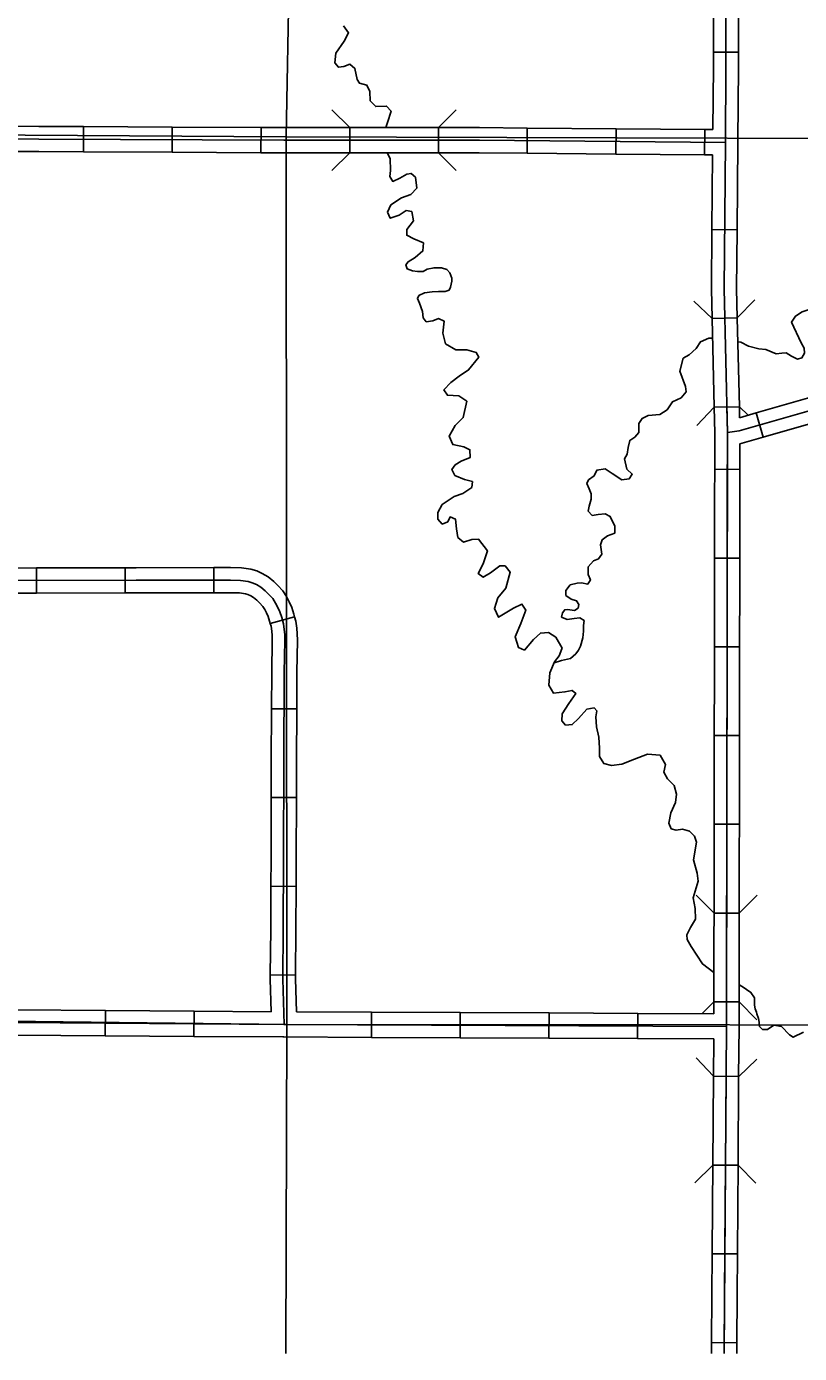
# Model space of a CAD drawing. Extents: x -492261 to -432772, y 1441225 to 1452922.
# Drawn here: x -458290.4 to -458159, y 1450742 to 1450967.5 of the extents above; entities that cross this region are included whole.
import ezdxf

# ---------------------------------------------------------------- set-up
doc = ezdxf.new("R2010")
doc.units = 0
doc.layers.add('Default', color=7, linetype='Continuous')

msp = doc.modelspace()

# ---------------------------------------------------------------- linework, layer by layer
at = {"layer": 'Default'}
for p, q in [((-458173.62, 1450963.2), (-458169.33, 1450963.19)), ((-458280.71, 1450946.23), (-458280.69, 1450950.51)), ((-458265.63, 1450946.16), (-458265.61, 1450950.44)), ((-458250.54, 1450946.08), (-458250.52, 1450950.37)), ((-458235.45, 1450946.06), (-458235.45, 1450950.35)), ((-458220.36, 1450946.06), (-458220.36, 1450950.35)), ((-458205.29, 1450945.99), (-458205.26, 1450950.27)), ((-458190.21, 1450945.86), (-458190.17, 1450950.14)), ((-458175.12, 1450945.73), (-458175.09, 1450950.01)), ((-458173.86, 1450933.04), (-458169.57, 1450933)), ((-458173.83, 1450917.89), (-458169.55, 1450917.99)), ((-458173.48, 1450902.81), (-458169.2, 1450902.91)), ((-458166.35, 1450901.84), (-458165.17, 1450897.72)), ((-458169.1, 1450892.26), (-458173.39, 1450892.27)), ((-458169.13, 1450877.18), (-458173.41, 1450877.18)), ((-458288.7, 1450871.22), (-458288.7, 1450875.51)), ((-458273.61, 1450871.25), (-458273.62, 1450875.54)), ((-458258.53, 1450871.27), (-458258.53, 1450875.56)), ((-458248.94, 1450866.03), (-458244.81, 1450867.17)), ((-458169.15, 1450862.09), (-458173.44, 1450862.1)), ((-458248.73, 1450851.56), (-458244.44, 1450851.54)), ((-458169.18, 1450847), (-458173.46, 1450847.01)), ((-458248.79, 1450836.47), (-458244.51, 1450836.46)), ((-458169.2, 1450831.92), (-458173.49, 1450831.93)), ((-458248.84, 1450821.39), (-458244.56, 1450821.37)), ((-458169.23, 1450816.83), (-458173.51, 1450816.84)), ((-458248.94, 1450806.31), (-458244.65, 1450806.28)), ((-458169.25, 1450801.75), (-458173.54, 1450801.75)), ((-458276.98, 1450800.27), (-458277.01, 1450795.99)), ((-458261.9, 1450800.16), (-458261.93, 1450795.88)), ((-458231.73, 1450799.98), (-458231.75, 1450795.7)), ((-458216.65, 1450799.91), (-458216.67, 1450795.63)), ((-458201.56, 1450799.85), (-458201.58, 1450795.56)), ((-458186.48, 1450799.78), (-458186.49, 1450795.49)), ((-458173.6, 1450789.09), (-458169.32, 1450789.06)), ((-458173.71, 1450774), (-458169.42, 1450773.97)), ((-458173.81, 1450758.91), (-458169.52, 1450758.89)), ((-458173.91, 1450743.83), (-458169.63, 1450743.8))]:
    msp.add_line(p, q, dxfattribs=at)
for points in [[(-458171.37, 1451098.96), (-458170.91, 1451057.36), (-458170.94, 1451042.57), (-458171.3, 1450997.54), (-458171.45, 1450984.23), (-458171.48, 1450960.63), (-458171.58, 1450947.78), (-458171.81, 1450922.94)], [(-458246.29, 1450741.98), (-458246.15, 1450797.9), (-458246.26, 1450948.79), (-458243.67, 1451087.65)], [(-458173.6, 1450978.28), (-458173.62, 1450963.2)], [(-458169.32, 1450978.28), (-458169.33, 1450963.19)], [(-458236.49, 1450967.67), (-458235.63, 1450966.46), (-458236.37, 1450965.04), (-458237.8, 1450963), (-458237.99, 1450961.36), (-458237.37, 1450960.6), (-458236.46, 1450960.71), (-458235.41, 1450961.16), (-458234.56, 1450960.41), (-458234.2, 1450958.55), (-458233.78, 1450957.91), (-458232.52, 1450957.59), (-458232.03, 1450956.49), (-458231.96, 1450954.91), (-458231.02, 1450953.93), (-458229.17, 1450954.01), (-458228.4, 1450953.14), (-458229.01, 1450951.2), (-458229.28, 1450950.35)], [(-458173.62, 1450963.2), (-458173.62, 1450960.64), (-458173.71, 1450950)], [(-458169.33, 1450963.19), (-458169.34, 1450960.62), (-458169.44, 1450948.09)], [(-457944.16, 1450953.01), (-458096.23, 1450948.31), (-458246.26, 1450948.79), (-458397.16, 1450949.72), (-458547.12, 1450949.17), (-458698.3, 1450950.04), (-458721.58, 1450950.06)], [(-458238.48, 1450953.38), (-458235.45, 1450950.35)], [(-458220.36, 1450950.35), (-458217.33, 1450953.38)], [(-458295.78, 1450950.59), (-458288.3, 1450950.55), (-458280.69, 1450950.51)], [(-458280.69, 1450950.51), (-458265.61, 1450950.44)], [(-458265.61, 1450950.44), (-458250.52, 1450950.37)], [(-458250.52, 1450950.37), (-458246.66, 1450950.35), (-458235.45, 1450950.35)], [(-458235.45, 1450950.35), (-458220.36, 1450950.35)], [(-458220.36, 1450950.35), (-458213.39, 1450950.35), (-458205.26, 1450950.27)], [(-458205.26, 1450950.27), (-458190.17, 1450950.14)], [(-458491.9, 1450948.57), (-458413.12, 1450949.04), (-458403.49, 1450949.13), (-458387.3, 1450949.02), (-458346.02, 1450948.69), (-458288.31, 1450948.41), (-458246.66, 1450948.21), (-458213.4, 1450948.2), (-458171.58, 1450947.84)], [(-458190.17, 1450950.14), (-458175.09, 1450950.01)], [(-458175.09, 1450950.01), (-458173.71, 1450950)], [(-458169.44, 1450948.09), (-458169.44, 1450947.76), (-458169.57, 1450933)], [(-458295.8, 1450946.3), (-458288.32, 1450946.26), (-458280.71, 1450946.23)], [(-458280.71, 1450946.23), (-458265.63, 1450946.16)], [(-458265.63, 1450946.16), (-458250.54, 1450946.08)], [(-458250.54, 1450946.08), (-458246.67, 1450946.07), (-458235.45, 1450946.06)], [(-458235.45, 1450946.06), (-458238.48, 1450943.03)], [(-458235.45, 1450946.06), (-458220.36, 1450946.06)], [(-458229.09, 1450946.06), (-458228.59, 1450945.07), (-458228.49, 1450943.07), (-458228.63, 1450942.03), (-458228.12, 1450941.21), (-458226.91, 1450941.73), (-458225.75, 1450942.42), (-458225.01, 1450942.55), (-458224.25, 1450941.91), (-458224.06, 1450940.05), (-458225.04, 1450939), (-458226.65, 1450938.41), (-458228.48, 1450937.22), (-458229.02, 1450935.97)], [(-458220.36, 1450946.06), (-458213.41, 1450946.06), (-458205.29, 1450945.99)], [(-458217.33, 1450943.03), (-458220.36, 1450946.06)], [(-458205.29, 1450945.99), (-458190.21, 1450945.86)], [(-458190.21, 1450945.86), (-458175.12, 1450945.73)], [(-458175.12, 1450945.73), (-458173.74, 1450945.71)], [(-458173.74, 1450945.71), (-458173.86, 1450933.04)], [(-458229.02, 1450935.97), (-458228.54, 1450934.95), (-458227.06, 1450935.48), (-458225.85, 1450936.25), (-458224.91, 1450936.07), (-458224.58, 1450934.48), (-458225.71, 1450933.01), (-458225.75, 1450932.04), (-458224.53, 1450931.44), (-458222.91, 1450930.76), (-458222.99, 1450929.38), (-458224.34, 1450928.29), (-458225.52, 1450927.54), (-458225.88, 1450927.02), (-458225.66, 1450926.34), (-458224.76, 1450925.98), (-458223.93, 1450925.89), (-458222.96, 1450925.89), (-458222.28, 1450926.28), (-458221.09, 1450926.53), (-458219.83, 1450926.51), (-458218.96, 1450926.24), (-458218.43, 1450925.68), (-458218.1, 1450924.77), (-458218.1, 1450924.22), (-458218.17, 1450923.72), (-458218.3, 1450923.25), (-458218.56, 1450922.73)], [(-458173.86, 1450933.04), (-458173.95, 1450922.93), (-458173.83, 1450917.89)], [(-458169.57, 1450933), (-458169.66, 1450922.96), (-458169.55, 1450917.99)], [(-458152.8, 1450924.36), (-458155.14, 1450920.2), (-458155.79, 1450919.9), (-458156.99, 1450919.56), (-458158.52, 1450919.06), (-458159.68, 1450918.32), (-458160.31, 1450917.25), (-458158.71, 1450913.78), (-458158.18, 1450912.88), (-458158.15, 1450911.99), (-458158.57, 1450911.21), (-458159.33, 1450910.99), (-458160.32, 1450911.51), (-458161.22, 1450912.09), (-458161.99, 1450911.99), (-458162.96, 1450911.88), (-458164.72, 1450912.61), (-458165.89, 1450912.73)], [(-458218.56, 1450922.73), (-458219.2, 1450922.5), (-458220.35, 1450922.49), (-458221.43, 1450922.45), (-458222.74, 1450922.28), (-458223.68, 1450921.8), (-458223.92, 1450921.31), (-458223.56, 1450920.48), (-458223.07, 1450919.09), (-458222.93, 1450918.03), (-458222.43, 1450917.35), (-458221.34, 1450917.52), (-458220.35, 1450917.89), (-458219.4, 1450917.45), (-458219.61, 1450915.38), (-458219.16, 1450913.62), (-458217.4, 1450912.6), (-458215.54, 1450912.55), (-458213.92, 1450912.1), (-458213.5, 1450911.34), (-458215.23, 1450909.15), (-458216.86, 1450908.08), (-458218.24, 1450907.01), (-458219.44, 1450905.78), (-458218.82, 1450904.85), (-458216.87, 1450904.75), (-458215.56, 1450903.84), (-458216.15, 1450901.07), (-458217.5, 1450899.69), (-458218.54, 1450897.89), (-458217.94, 1450896.47), (-458216.07, 1450896.08), (-458215, 1450895.59), (-458214.99, 1450894.25), (-458216.47, 1450893.67), (-458217.51, 1450893.01), (-458218.09, 1450892.25), (-458217.56, 1450891.23), (-458215.91, 1450890.53), (-458214.58, 1450890.18), (-458214.7, 1450889.18), (-458216.23, 1450888.17), (-458217.7, 1450887.65), (-458219.73, 1450886.28), (-458220.47, 1450884.92), (-458220.47, 1450883.77), (-458219.71, 1450882.96), (-458218.77, 1450883.32), (-458218.39, 1450884.16), (-458217.47, 1450883.81), (-458217.31, 1450882.12), (-458217.05, 1450880.69), (-458216.12, 1450879.88), (-458214.67, 1450880.32), (-458213.53, 1450880.37), (-458212.02, 1450878.43), (-458212.74, 1450876.21), (-458213.59, 1450874.55), (-458212.75, 1450873.91), (-458211.51, 1450874.69), (-458209.9, 1450875.84), (-458209.04, 1450875.86), (-458208.16, 1450874.76), (-458208.93, 1450872.05), (-458210.29, 1450870.44), (-458210.85, 1450868.62), (-458210.13, 1450867.12), (-458207.62, 1450868.67), (-458206.17, 1450869.36), (-458205.52, 1450868.32), (-458206.38, 1450866.06), (-458207.3, 1450863.8), (-458206.75, 1450861.95), (-458205.73, 1450861.54), (-458204.2, 1450863.33), (-458203.03, 1450864.44), (-458201.63, 1450864.51), (-458200.41, 1450863.73), (-458199.31, 1450861.89), (-458199.36, 1450861.75), (-458199.85, 1450860.56), (-458200.62, 1450859.54), (-458201.41, 1450857.69), (-458201.59, 1450855.56), (-458200.79, 1450854.2), (-458198.87, 1450854.42), (-458197.65, 1450854.68), (-458197.01, 1450854.18), (-458198.17, 1450852.46), (-458199.33, 1450850.68), (-458199.39, 1450849.53), (-458198.74, 1450848.75), (-458197.6, 1450848.86), (-458196.57, 1450849.88), (-458195.14, 1450851.47), (-458193.89, 1450851.72), (-458193.45, 1450851.19), (-458193.6, 1450850.21), (-458193.47, 1450848.49), (-458193.09, 1450846.72), (-458192.96, 1450844.84)], [(-458171.81, 1450922.94), (-458171.24, 1450898.46), (-458171.4, 1450797.57), (-458171.78, 1450741.98)], [(-458166.59, 1450921.09), (-458169.55, 1450917.99)], [(-458173.83, 1450917.89), (-458176.93, 1450920.85)], [(-458173.83, 1450917.89), (-458173.48, 1450902.81)], [(-458169.55, 1450917.99), (-458169.2, 1450902.91)], [(-458173.75, 1450914.54), (-458174.39, 1450914.57), (-458175.81, 1450913.91), (-458176.54, 1450912.81)], [(-458176.54, 1450912.81), (-458177.72, 1450911.73), (-458178.77, 1450911.13), (-458179.32, 1450908.97), (-458178.37, 1450906.32), (-458178.24, 1450905.41), (-458179.1, 1450904.44), (-458180.54, 1450903.75), (-458181.45, 1450902.38), (-458182.72, 1450901.58), (-458184.69, 1450901.39), (-458185.74, 1450900.91), (-458186.29, 1450900.03), (-458186.31, 1450898.54), (-458186.98, 1450897.72), (-458187.83, 1450897.19), (-458188.09, 1450895.98), (-458188.29, 1450894.83), (-458188.73, 1450894.07), (-458188.31, 1450892.27), (-458187.41, 1450891.46), (-458187.93, 1450890.65), (-458189.19, 1450890.45), (-458190.84, 1450891.53), (-458192.03, 1450892.36), (-458193.43, 1450892.13), (-458193.9, 1450891.17), (-458194.82, 1450890.46), (-458195.15, 1450889.85), (-458194.73, 1450888.95), (-458194.37, 1450888.09), (-458194.37, 1450887.21), (-458194.75, 1450885.99), (-458194.9, 1450885.16), (-458194.25, 1450884.43), (-458193.23, 1450884.57), (-458192, 1450884.71), (-458191.16, 1450884.27), (-458190.35, 1450882.6), (-458190.38, 1450881.42), (-458191.63, 1450880.96), (-458192.55, 1450880.28), (-458192.82, 1450879.41), (-458192.58, 1450877.87), (-458193.14, 1450877.03), (-458193.99, 1450876.72), (-458194.91, 1450875.67), (-458194.93, 1450874.38), (-458194.51, 1450873.5), (-458194.98, 1450872.77), (-458196.02, 1450872.95), (-458196.79, 1450872.9), (-458197.95, 1450872.62), (-458198.68, 1450871.65), (-458198.68, 1450870.82), (-458197.81, 1450870.18), (-458196.86, 1450869.89), (-458196.47, 1450869.27), (-458196.63, 1450868.69), (-458197.22, 1450868.28), (-458198.4, 1450868.42), (-458198.88, 1450868.38), (-458199.25, 1450867.89), (-458199.43, 1450867.14), (-458198.45, 1450866.73), (-458197.28, 1450866.9), (-458196.34, 1450867.03), (-458195.61, 1450866.56), (-458195.7, 1450865.73), (-458195.71, 1450864.78), (-458195.83, 1450863.61), (-458196.22, 1450862.22), (-458196.55, 1450861.5)], [(-458165.89, 1450912.73), (-458167.66, 1450913.21), (-458168.97, 1450913.89), (-458169.45, 1450913.93)], [(-458152.17, 1450906.25), (-458154.16, 1450905.45), (-458155.62, 1450904.91), (-458166.35, 1450901.84)], [(-458171.25, 1450887.77), (-458171.24, 1450898.46), (-458171.34, 1450902.86)], [(-458154.95, 1450902.87), (-458169.21, 1450898.79), (-458171.24, 1450898.51)], [(-458169.2, 1450902.91), (-458167.68, 1450901.46)], [(-458169.15, 1450901.04), (-458169.2, 1450902.91)], [(-458176.44, 1450899.71), (-458173.48, 1450902.81)], [(-458173.39, 1450892.27), (-458173.38, 1450898.43), (-458173.48, 1450902.81)], [(-458166.35, 1450901.84), (-458169.15, 1450901.04)], [(-458150.57, 1450902.28), (-458152.61, 1450901.45), (-458154.28, 1450900.83), (-458165.17, 1450897.72)], [(-458165.17, 1450897.72), (-458169.1, 1450896.59)], [(-458169.1, 1450892.26), (-458169.1, 1450896.59)], [(-458173.41, 1450877.18), (-458173.4, 1450887.78), (-458173.39, 1450892.27)], [(-458169.13, 1450877.18), (-458169.11, 1450887.77), (-458169.1, 1450892.26)], [(-458171.28, 1450872.69), (-458171.25, 1450887.77)], [(-458173.44, 1450862.1), (-458173.42, 1450872.69), (-458173.41, 1450877.18)], [(-458169.15, 1450862.09), (-458169.13, 1450872.68), (-458169.13, 1450877.18)], [(-458303.78, 1450875.5), (-458300.22, 1450875.49), (-458288.7, 1450875.51)], [(-458288.7, 1450875.51), (-458273.62, 1450875.54)], [(-458273.62, 1450875.54), (-458271.73, 1450875.54), (-458258.53, 1450875.56)], [(-458258.53, 1450875.56), (-458255.69, 1450875.56), (-458253.85, 1450875.53), (-458252.27, 1450875.3), (-458251.26, 1450875.01), (-458250.3, 1450874.57), (-458249.33, 1450874.01), (-458248.36, 1450873.21), (-458247.69, 1450872.53), (-458246.84, 1450871.6), (-458246.2, 1450870.63), (-458245.71, 1450869.72), (-458245.3, 1450868.77), (-458244.95, 1450867.66), (-458244.81, 1450867.17)], [(-458300.22, 1450873.35), (-458271.72, 1450873.4), (-458255.7, 1450873.42), (-458254.02, 1450873.39), (-458252.72, 1450873.2), (-458252.01, 1450872.99), (-458251.28, 1450872.66), (-458250.56, 1450872.25), (-458249.81, 1450871.62), (-458249.23, 1450871.05), (-458248.54, 1450870.28), (-458248.05, 1450869.53), (-458247.64, 1450868.79), (-458247.31, 1450868.02), (-458247, 1450867.05), (-458246.71, 1450866), (-458246.58, 1450865.03), (-458246.5, 1450864.17), (-458246.45, 1450863.19), (-458246.56, 1450857.74), (-458246.63, 1450842.58), (-458246.68, 1450826.15), (-458246.74, 1450814.11), (-458246.8, 1450805.62), (-458246.59, 1450797.91)], [(-458288.7, 1450871.22), (-458273.61, 1450871.25)], [(-458273.61, 1450871.25), (-458271.72, 1450871.25), (-458258.53, 1450871.27)], [(-458258.53, 1450871.27), (-458255.72, 1450871.28), (-458254.2, 1450871.25), (-458253.18, 1450871.1), (-458252.76, 1450870.98), (-458252.26, 1450870.75), (-458251.78, 1450870.48), (-458251.26, 1450870.04), (-458250.78, 1450869.56), (-458250.23, 1450868.97), (-458249.89, 1450868.44), (-458249.57, 1450867.85), (-458249.32, 1450867.27), (-458249.06, 1450866.44), (-458248.94, 1450866.03)], [(-458171.3, 1450857.6), (-458171.28, 1450872.69)], [(-458303.79, 1450871.21), (-458300.22, 1450871.2), (-458288.7, 1450871.22)], [(-458244.81, 1450867.17), (-458244.61, 1450866.43), (-458244.45, 1450865.27), (-458244.36, 1450864.32), (-458244.31, 1450863.22), (-458244.41, 1450857.72), (-458244.44, 1450851.54)], [(-458248.94, 1450866.03), (-458248.82, 1450865.58), (-458248.71, 1450864.78), (-458248.64, 1450864.01), (-458248.6, 1450863.17), (-458248.7, 1450857.77), (-458248.73, 1450851.56)], [(-458196.55, 1450861.5), (-458196.99, 1450860.91), (-458197.92, 1450860.09), (-458199.43, 1450859.74), (-458200.7, 1450859.36)], [(-458173.46, 1450847.01), (-458173.44, 1450857.6), (-458173.44, 1450862.1)], [(-458169.18, 1450847), (-458169.16, 1450857.6), (-458169.15, 1450862.09)], [(-458171.33, 1450842.52), (-458171.3, 1450857.6)], [(-458248.73, 1450851.56), (-458248.77, 1450842.58), (-458248.79, 1450836.47)], [(-458244.44, 1450851.54), (-458244.49, 1450842.57), (-458244.51, 1450836.46)], [(-458173.49, 1450831.93), (-458173.47, 1450842.52), (-458173.46, 1450847.01)], [(-458169.2, 1450831.92), (-458169.18, 1450842.51), (-458169.18, 1450847)], [(-458192.96, 1450844.84), (-458192.95, 1450843.43), (-458192.24, 1450842.24), (-458190.94, 1450841.93), (-458189.2, 1450842.14), (-458187.05, 1450842.99), (-458184.84, 1450843.82), (-458182.69, 1450843.67), (-458181.74, 1450842.08), (-458182.02, 1450840.81), (-458181.39, 1450839.65), (-458180.28, 1450838.53), (-458179.89, 1450837.02), (-458180.05, 1450835.62)], [(-458171.35, 1450827.43), (-458171.33, 1450842.52)], [(-458248.79, 1450836.47), (-458248.82, 1450826.16), (-458248.84, 1450821.39)], [(-458244.51, 1450836.46), (-458244.53, 1450826.14), (-458244.56, 1450821.37)], [(-458180.05, 1450835.62), (-458180.85, 1450833.9), (-458181.17, 1450832.09), (-458180.78, 1450831.18), (-458179.96, 1450830.9), (-458178.85, 1450831.07), (-458177.68, 1450830.77), (-458176.8, 1450829.89), (-458176.51, 1450828.87), (-458176.99, 1450825.87), (-458176.36, 1450823.59), (-458176.22, 1450822.27), (-458177.07, 1450819.42), (-458176.71, 1450817.6), (-458176.67, 1450815.79), (-458177.52, 1450814.4), (-458178.12, 1450813.15), (-458178.08, 1450812.35), (-458177.39, 1450811.13), (-458175.49, 1450808.19), (-458173.53, 1450806.72)], [(-458173.51, 1450816.84), (-458173.49, 1450827.43), (-458173.49, 1450831.93)], [(-458169.23, 1450816.83), (-458169.21, 1450827.43), (-458169.2, 1450831.92)], [(-458171.38, 1450812.34), (-458171.35, 1450827.43)], [(-458248.84, 1450821.39), (-458248.88, 1450814.12), (-458248.94, 1450806.31)], [(-458244.56, 1450821.37), (-458244.6, 1450814.09), (-458244.65, 1450806.28)], [(-458173.51, 1450816.84), (-458176.54, 1450819.87)], [(-458166.19, 1450819.86), (-458169.23, 1450816.83)], [(-458173.54, 1450801.75), (-458173.52, 1450812.35), (-458173.51, 1450816.84)], [(-458169.25, 1450801.75), (-458169.23, 1450812.34), (-458169.23, 1450816.83)], [(-458171.39, 1450801.75), (-458171.38, 1450812.34)], [(-458248.94, 1450806.31), (-458248.94, 1450805.6), (-458248.79, 1450800.07)], [(-458244.65, 1450806.28), (-458244.66, 1450805.64), (-458244.5, 1450800.04)], [(-458169.25, 1450804.61), (-458168.7, 1450804.34), (-458167.24, 1450803.34), (-458166.65, 1450802.4), (-458166.62, 1450801.17), (-458166.49, 1450800.57), (-458166.31, 1450799.98), (-458166.21, 1450799.72)], [(-458175.57, 1450799.73), (-458173.54, 1450801.75)], [(-458173.54, 1450801.75), (-458173.54, 1450799.72)], [(-458169.25, 1450801.75), (-458169.26, 1450797.56), (-458169.32, 1450789.06)], [(-458169.25, 1450801.75), (-458166.22, 1450798.71)], [(-458745.84, 1450800.3), (-458699.18, 1450800.33), (-458547.83, 1450799.69), (-458398.2, 1450799.72), (-458246.15, 1450797.9), (-458095.56, 1450797.76), (-457945.04, 1450799.46)], [(-458276.98, 1450800.27), (-458292.07, 1450800.38)], [(-458261.9, 1450800.16), (-458276.98, 1450800.27)], [(-458248.79, 1450800.07), (-458261.9, 1450800.16)], [(-458231.73, 1450799.98), (-458244.5, 1450800.04)], [(-458216.65, 1450799.91), (-458231.73, 1450799.98)], [(-458201.56, 1450799.85), (-458216.65, 1450799.91)], [(-458186.48, 1450799.78), (-458201.56, 1450799.85)], [(-458173.54, 1450799.72), (-458186.48, 1450799.78)], [(-458166.21, 1450799.72), (-458165.94, 1450798.92), (-458165.84, 1450798.27), (-458165.76, 1450797.58), (-458165.29, 1450797.07), (-458164.41, 1450797.04), (-458163.34, 1450797.78), (-458162.04, 1450797.58), (-458160.67, 1450796.15), (-458160.03, 1450795.73), (-458158.3, 1450796.57)], [(-458171.4, 1450797.57), (-458246.65, 1450797.91), (-458345.56, 1450798.63), (-458366.34, 1450788.92), (-458383.25, 1450774.57), (-458402.64, 1450758.16), (-458420.37, 1450743.39), (-458421.91, 1450741.98), (-458421.91, 1450741.98)], [(-458277.01, 1450795.99), (-458292.1, 1450796.1)], [(-458261.93, 1450795.88), (-458277.01, 1450795.99)], [(-458246.84, 1450795.77), (-458261.93, 1450795.88)], [(-458231.75, 1450795.7), (-458246.66, 1450795.77), (-458246.84, 1450795.77)], [(-458216.67, 1450795.63), (-458231.75, 1450795.7)], [(-458201.58, 1450795.56), (-458216.67, 1450795.63)], [(-458186.49, 1450795.49), (-458201.58, 1450795.56)], [(-458173.56, 1450795.43), (-458186.49, 1450795.49)], [(-458173.56, 1450795.43), (-458173.6, 1450789.09)], [(-458173.6, 1450789.12), (-458176.56, 1450792.22)], [(-458166.21, 1450791.98), (-458169.32, 1450789.02)], [(-458173.6, 1450789.09), (-458173.71, 1450774)], [(-458171.46, 1450789.07), (-458171.56, 1450773.99)], [(-458169.32, 1450789.06), (-458169.42, 1450773.97)], [(-458176.76, 1450770.99), (-458173.71, 1450774)], [(-458173.71, 1450774), (-458173.75, 1450767.1), (-458173.81, 1450758.91)], [(-458171.56, 1450773.99), (-458171.61, 1450767.09)], [(-458169.42, 1450773.97), (-458169.47, 1450767.07), (-458169.52, 1450758.89)], [(-458169.42, 1450773.97), (-458166.41, 1450770.92)], [(-458171.61, 1450767.09), (-458171.71, 1450752)], [(-458173.81, 1450758.91), (-458173.86, 1450752.02), (-458173.91, 1450743.83)], [(-458169.52, 1450758.89), (-458169.57, 1450751.99), (-458169.63, 1450743.8)], [(-458171.71, 1450752), (-458171.78, 1450741.98)], [(-458173.91, 1450743.83), (-458173.93, 1450741.98)], [(-458169.63, 1450743.8), (-458169.64, 1450741.98)]]:
    msp.add_lwpolyline(points, dxfattribs=at)

doc.saveas('drawing.dxf')
